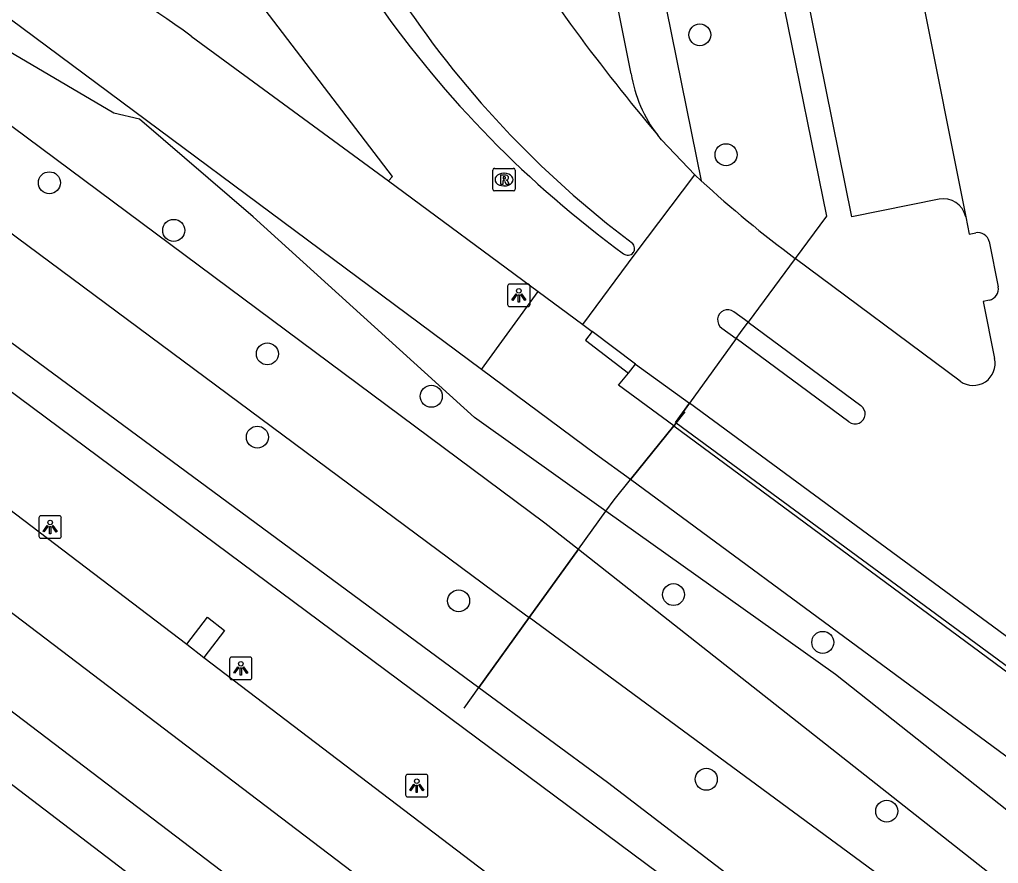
# Model space of a CAD drawing. Extents: x 158087 to 159494, y 382905 to 383981.
# Drawn here: x 158942.95 to 158986.45, y 383785.26 to 383822.77 of the extents above; entities that cross this region are included whole.
import ezdxf

# ---------------------------------------------------------------- set-up
doc = ezdxf.new("R2010")
doc.units = 0
for name, color, linetype in [('IMGEO_Berm_groen', 7, 'Continuous'), ('IMGEO_Berm_open', 7, 'Continuous'), ('IMGEO_Boom', 7, 'Continuous'), ('IMGEO_Fietspad_gesloten', 7, 'Continuous'), ('IMGEO_Groenvoorziening', 7, 'Continuous'), ('IMGEO_Haag', 7, 'Continuous'), ('IMGEO_Hek', 7, 'Continuous'), ('IMGEO_Lichtpunt', 7, 'Continuous'), ('IMGEO_Loofbos', 7, 'Continuous'), ('IMGEO_Parkeervlak_gesloten', 7, 'Continuous'), ('IMGEO_Rijbaan_lokaal_gesloten', 7, 'Continuous'), ('IMGEO_Rijbaan_lokaal_open', 7, 'Continuous'), ('IMGEO_Rijbaan_regionaal_gesloten', 7, 'Continuous'), ('IMGEO_Rioolput', 7, 'Continuous'), ('IMGEO_Verkeerseiland_open', 7, 'Continuous'), ('IMGEO_Voetpad_gesloten', 7, 'Continuous'), ('IMGEO_Voetpad_open', 7, 'Continuous')]:
    doc.layers.add(name, color=color, linetype=linetype)

msp = doc.modelspace()

# ---------------------------------------------------------------- linework, layer by layer
at = {"layer": 'IMGEO_Berm_groen'}
for points in [[(158924.953, 383817.753), (158926.495, 383818.522), (158927.446, 383818.695), (158928.402, 383818.589), (158929.248, 383818.252), (158963.368, 383793.075)], [(159082.721, 383700.616), (159072.659, 383708.042), (159030.868, 383738.885), (158978.934, 383779.172), (158937.137, 383810.244), (158925.324, 383817.469)], [(158963.368, 383793.075), (158969.077, 383788.862), (159036.552, 383737.15)]]:
    msp.add_lwpolyline(points, dxfattribs=at)
at = {"layer": 'IMGEO_Berm_open'}
msp.add_lwpolyline([(158950.389, 383795.003), (158951.297, 383796.207), (158952.053, 383795.616), (158951.147, 383794.413)], dxfattribs=at)
at = {"layer": 'IMGEO_Boom'}
for centre in [(158973.181, 383822.089), (158974.346, 383816.759), (158944.279, 383815.512), (158949.802, 383813.394), (158953.963, 383807.907), (158961.249, 383806.024), (158953.518, 383804.206), (158972.012, 383797.208), (158962.462, 383796.929), (158978.646, 383795.083), (158973.469, 383788.999), (158981.489, 383787.578)]:
    msp.add_circle(centre, 0.489, dxfattribs=at)
at = {"layer": 'IMGEO_Fietspad_gesloten'}
for points in [[(158970.133, 383820.357), (158966.623, 383837.979)], [(158950.572, 383822.036), (158953.798, 383819.668), (158959.347, 383815.595)]]:
    msp.add_lwpolyline(points, dxfattribs=at)
for centre, radius, start, end in [((158898.65, 383749.65), 89.082, 54.34851, 58.85646), ((158975.85, 383821.208), 5.78, 188.4664, 218.2197)]:
    msp.add_arc(centre, radius, start, end, dxfattribs=at)
at = {"layer": 'IMGEO_Groenvoorziening'}
for points in [[(158963.481, 383807.218), (158939.746, 383824.862)], [(158969.011, 383800.922), (158963.172, 383805.081), (158953.338, 383813.999), (158948.276, 383818.34), (158947.134, 383818.61), (158940.614, 383822.443), (158937.17, 383822.342)], [(158930.481, 383822.256), (158964.03, 383797.344), (158965.604, 383796.184)], [(158936.853, 383822.3), (158966.29, 383800.399), (158967.786, 383799.22)], [(158969.011, 383800.922), (158969.37, 383801.422), (158970.094, 383802.316)], [(158967.786, 383799.22), (158969.011, 383800.922)], [(159029.454, 383750.609), (159023.854, 383757.471), (159008.962, 383770.105), (159000, 383777.199), (158979.214, 383793.654), (158969.011, 383800.922)], [(158967.786, 383799.22), (158965.604, 383796.184)], [(158967.786, 383799.22), (159029.454, 383750.609)], [(158965.604, 383796.184), (158963.368, 383793.075)], [(159038.084, 383738.97), (158996.531, 383773.183), (158989.089, 383778.879), (158965.604, 383796.184)]]:
    msp.add_lwpolyline(points, dxfattribs=at)
at = {"layer": 'IMGEO_Haag'}
msp.add_lwpolyline([(158972.724, 383805.711), (158972.097, 383804.858), (158972.132, 383804.833), (158972.03, 383804.707)], dxfattribs=at)
at = {"layer": 'IMGEO_Hek'}
for points in [[(158981.393, 383848.514), (158980.52, 383847.863), (158979.676, 383847.101), (158978.161, 383845.408), (158976.898, 383843.519), (158975.912, 383841.472), (158975.224, 383839.307), (158974.995, 383838.193), (158974.775, 383835.931), (158974.785, 383834.795), (158975.044, 383832.537), (158978.817, 383814.034), (158977.42, 383812.15)], [(158972.132, 383804.833), (158972.097, 383804.858), (158972.724, 383805.711)], [(158972.132, 383804.833), (158972.528, 383805.323)], [(158970.094, 383802.316), (158972.03, 383804.707)], [(158972.03, 383804.707), (158972.132, 383804.833)], [(159087.276, 383715.072), (159077.418, 383720.905), (159072.654, 383724.663), (159000, 383784.331), (158972.132, 383804.833)], [(158969.011, 383800.922), (158969.37, 383801.422), (158970.094, 383802.316)], [(158967.786, 383799.22), (158969.011, 383800.922)], [(158965.604, 383796.184), (158967.786, 383799.22)], [(158963.368, 383793.075), (158965.604, 383796.184)], [(158962.706, 383792.155), (158963.368, 383793.075)]]:
    msp.add_lwpolyline(points, dxfattribs=at)
at = {"layer": 'IMGEO_Lichtpunt'}
for p, q in [((158964.64, 383810.912), (158964.64, 383810.105)), ((158964.64, 383810.912), (158964.64, 383810.105)), ((158965.542, 383811.007), (158964.734, 383811.007)), ((158965.542, 383811.007), (158964.734, 383811.007)), ((158965.636, 383810.105), (158965.636, 383810.912)), ((158965.636, 383810.105), (158965.636, 383810.912)), ((158964.734, 383810.011), (158965.542, 383810.011)), ((158964.734, 383810.011), (158965.542, 383810.011)), ((158944.713, 383800.71), (158943.905, 383800.71)), ((158944.713, 383800.71), (158943.905, 383800.71)), ((158943.811, 383800.615), (158943.811, 383799.808)), ((158943.811, 383800.615), (158943.811, 383799.808)), ((158944.807, 383799.808), (158944.807, 383800.615)), ((158944.807, 383799.808), (158944.807, 383800.615)), ((158943.905, 383799.714), (158944.713, 383799.714)), ((158943.905, 383799.714), (158944.713, 383799.714)), ((158952.284, 383794.333), (158952.284, 383793.526)), ((158952.284, 383794.333), (158952.284, 383793.526)), ((158953.186, 383794.428), (158952.378, 383794.428)), ((158953.186, 383794.428), (158952.378, 383794.428)), ((158953.28, 383793.526), (158953.28, 383794.333)), ((158953.28, 383793.526), (158953.28, 383794.333)), ((158952.378, 383793.432), (158953.186, 383793.432)), ((158952.378, 383793.432), (158953.186, 383793.432)), ((158960.105, 383789.116), (158960.105, 383788.309)), ((158960.105, 383789.116), (158960.105, 383788.309)), ((158961.007, 383789.211), (158960.199, 383789.211)), ((158961.007, 383789.211), (158960.199, 383789.211)), ((158961.101, 383788.309), (158961.101, 383789.116)), ((158961.101, 383788.309), (158961.101, 383789.116)), ((158960.199, 383788.215), (158961.007, 383788.215)), ((158960.199, 383788.215), (158961.007, 383788.215))]:
    msp.add_line(p, q, dxfattribs=at)
for points in [[(158965.014, 383810.576), (158965.053, 383810.548), (158964.865, 383810.286), (158964.827, 383810.313), (158965.014, 383810.576)], [(158965.116, 383810.528), (158965.163, 383810.528), (158965.163, 383810.206), (158965.116, 383810.206), (158965.116, 383810.528)], [(158965.226, 383810.548), (158965.264, 383810.575), (158965.451, 383810.313), (158965.412, 383810.285), (158965.226, 383810.548)], [(158944.185, 383800.279), (158944.224, 383800.251), (158944.036, 383799.989), (158943.998, 383800.016), (158944.185, 383800.279)], [(158944.397, 383800.251), (158944.435, 383800.278), (158944.622, 383800.016), (158944.583, 383799.988), (158944.397, 383800.251)], [(158944.287, 383800.231), (158944.334, 383800.231), (158944.334, 383799.909), (158944.287, 383799.909), (158944.287, 383800.231)], [(158952.658, 383793.997), (158952.697, 383793.969), (158952.509, 383793.707), (158952.471, 383793.734), (158952.658, 383793.997)], [(158952.76, 383793.949), (158952.807, 383793.949), (158952.807, 383793.627), (158952.76, 383793.627), (158952.76, 383793.949)], [(158952.87, 383793.969), (158952.908, 383793.996), (158953.095, 383793.734), (158953.056, 383793.706), (158952.87, 383793.969)], [(158960.479, 383788.78), (158960.518, 383788.752), (158960.33, 383788.49), (158960.292, 383788.517), (158960.479, 383788.78)], [(158960.581, 383788.732), (158960.628, 383788.732), (158960.628, 383788.41), (158960.581, 383788.41), (158960.581, 383788.732)], [(158960.691, 383788.752), (158960.729, 383788.779), (158960.916, 383788.517), (158960.877, 383788.489), (158960.691, 383788.752)]]:
    msp.add_lwpolyline(points, dxfattribs=at)
for centre in [(158965.139, 383810.71), (158944.31, 383800.413), (158952.783, 383794.131), (158960.604, 383788.914)]:
    msp.add_circle(centre, 0.0994, dxfattribs=at)
for centre, start, end in [((158964.734, 383810.912), 90, 180), ((158964.734, 383810.912), 90, 180), ((158965.542, 383810.912), 0, 90), ((158965.542, 383810.912), 0, 90), ((158964.734, 383810.105), 180, 270), ((158964.734, 383810.105), 180, 270), ((158965.542, 383810.105), 270, 0), ((158965.542, 383810.105), 270, 360), ((158943.905, 383800.615), 90, 180), ((158943.905, 383800.615), 90, 180), ((158944.713, 383800.615), 0, 90), ((158944.713, 383800.615), 0, 90), ((158943.905, 383799.808), 180, 270), ((158943.905, 383799.808), 180, 270), ((158944.713, 383799.808), 270, 0), ((158944.713, 383799.808), 270, 360), ((158952.378, 383794.333), 90, 180), ((158952.378, 383794.333), 90, 180), ((158953.186, 383794.333), 0, 90), ((158953.186, 383794.333), 0, 90), ((158952.378, 383793.526), 180, 270), ((158952.378, 383793.526), 180, 270), ((158953.186, 383793.526), 270, 0), ((158953.186, 383793.526), 270, 360), ((158960.199, 383789.116), 90, 180), ((158960.199, 383789.116), 90, 180), ((158961.007, 383789.116), 0, 90), ((158961.007, 383789.116), 0, 90), ((158960.199, 383788.309), 180, 270), ((158960.199, 383788.309), 180, 270), ((158961.007, 383788.309), 270, 0), ((158961.007, 383788.309), 270, 360)]:
    msp.add_arc(centre, 0.0946, start, end, dxfattribs=at)
at = {"layer": 'IMGEO_Loofbos'}
msp.add_lwpolyline([(158981.393, 383848.514), (158980.52, 383847.863), (158979.676, 383847.101), (158978.161, 383845.408), (158976.898, 383843.519), (158975.912, 383841.472), (158975.224, 383839.307), (158974.995, 383838.193), (158974.775, 383835.931), (158974.785, 383834.795), (158975.044, 383832.537), (158978.817, 383814.034), (158977.42, 383812.15)], dxfattribs=at)
at = {"layer": 'IMGEO_Parkeervlak_gesloten'}
msp.add_lwpolyline([(158983.815, 383814.786), (158979.931, 383814.001), (158976.223, 383832.412)], dxfattribs=at)
msp.add_arc((158984.003, 383813.788), 1.016, 12.2842, 100.6946, dxfattribs=at)
at = {"layer": 'IMGEO_Rijbaan_lokaal_gesloten'}
for points in [[(158981.017, 383833.974), (158984.996, 383814.004)], [(158959.347, 383815.595), (158959.518, 383815.789), (158951.613, 383826.159)], [(158972.965, 383815.872), (158971.485, 383817.418), (158971.309, 383817.632)], [(158959.347, 383815.595), (158966.002, 383810.673)], [(158967.976, 383809.216), (158970.311, 383812.35), (158972.965, 383815.872)], [(158984.996, 383814.004), (158985.155, 383813.222), (158985.442, 383813.285)], [(158986.037, 383812.895), (158986.441, 383810.884)], [(158977.42, 383812.15), (158975.325, 383809.314)], [(158984.755, 383806.69), (158977.42, 383812.15)], [(158966.002, 383810.673), (158967.976, 383809.216)], [(158986.055, 383810.298), (158985.769, 383810.237), (158986.279, 383807.702)], [(158975.325, 383809.314), (158980.344, 383805.608)], [(158974.791, 383808.584), (158972.724, 383805.711)], [(158979.807, 383804.884), (158974.791, 383808.584)], [(159007.962, 383779.777), (159000, 383785.641), (158972.724, 383805.711)]]:
    msp.add_lwpolyline(points, dxfattribs=at)
for centre, radius, start, end in [((159038.813, 383874.588), 88.322, 212.49282, 220.15577), ((158996.685, 383848.184), 44.18, 213.1012, 233.1465), ((158998.209, 383851.14), 48.08, 215.0556, 233.7678), ((158985.546, 383812.795), 0.501, 11.4698, 102.0436), ((158969.951, 383812.596), 0.335, 325.6242, 45.1041), ((158969.983, 383812.608), 0.316, 232.5818, 320.5022), ((158985.954, 383810.785), 0.497, 281.7032, 11.5508), ((158985.331, 383807.476), 0.974, 233.7558, 13.4159), ((158980.077, 383805.245), 0.451, 233.1691, 53.7014)]:
    msp.add_arc(centre, radius, start, end, dxfattribs=at)
at = {"layer": 'IMGEO_Rijbaan_lokaal_open'}
for points in [[(158973.243, 383815.605), (158972.965, 383815.872)], [(158975.325, 383809.314), (158974.697, 383809.778)], [(158967.976, 383809.216), (158968.398, 383808.907)], [(158974.162, 383809.048), (158974.791, 383808.584)], [(158970.318, 383807.45), (158968.398, 383808.907)], [(158970.318, 383807.45), (158972.724, 383805.711)]]:
    msp.add_lwpolyline(points, dxfattribs=at)
for centre, radius, start, end in [((159008.284, 383853.716), 51.772, 227.4033, 233.4051), ((158974.423, 383809.418), 0.453, 52.7713, 234.7551)]:
    msp.add_arc(centre, radius, start, end, dxfattribs=at)
at = {"layer": 'IMGEO_Rijbaan_regionaal_gesloten'}
for points in [[(158916.261, 383816.783), (158928.034, 383807.485), (158943.761, 383795.523), (158960.529, 383782.768), (158989.893, 383760.433), (159009.14, 383745.793), (159067.635, 383701.28)], [(159065.54, 383698.458), (159035.196, 383721.511), (158969.09, 383771.838), (158912.434, 383814.964)], [(158909.887, 383813.753), (158966.637, 383770.42), (159063.996, 383696.408)], [(158935.194, 383806.548), (158950.389, 383795.003)], [(158950.389, 383795.003), (158951.147, 383794.413)], [(158951.147, 383794.413), (158966.344, 383782.841)]]:
    msp.add_lwpolyline(points, dxfattribs=at)
at = {"layer": 'IMGEO_Rioolput'}
for p, q in [((158963.98, 383815.228), (158963.98, 383816.08)), ((158964.055, 383816.154), (158964.907, 383816.154)), ((158964.468, 383815.934), (158964.493, 383815.934)), ((158964.981, 383816.08), (158964.981, 383815.228)), ((158964.907, 383815.154), (158964.055, 383815.154)), ((158964.491, 383815.374), (158964.466, 383815.374))]:
    msp.add_line(p, q, dxfattribs=at)
for points in [[(158963.98, 383815.228), (158963.98, 383816.08)], [(158964.055, 383816.154), (158964.907, 383816.154)], [(158964.981, 383816.08), (158964.981, 383815.228)], [(158964.569, 383815.852), (158964.317, 383815.854), (158964.317, 383815.454)], [(158964.317, 383815.454), (158964.441, 383815.454), (158964.441, 383815.616), (158964.452, 383815.616)], [(158964.495, 383815.773), (158964.441, 383815.773), (158964.441, 383815.692)], [(158964.441, 383815.692), (158964.493, 383815.692)], [(158964.499, 383815.587), (158964.57, 383815.454), (158964.71, 383815.454), (158964.645, 383815.58)], [(158964.907, 383815.154), (158964.055, 383815.154)]]:
    msp.add_lwpolyline(points, dxfattribs=at)
for centre, radius, start, end in [((158964.057, 383816.078), 0.0765, 91.552, 178.448), ((158964.057, 383816.078), 0.0765, 91.552, 178.448), ((158964.905, 383816.078), 0.0765, 1.552, 88.448), ((158964.905, 383816.078), 0.0765, 1.552, 88.448), ((158964.451, 383815.563), 0.0533, 26.0293, 88.6989), ((158964.477, 383815.881), 0.19, 274.7715, 282.9687), ((158964.501, 383815.677), 0.0964, 77.0061, 93.1865), ((158964.515, 383815.734), 0.0378, 276.6634, 79.6772), ((158964.568, 383815.742), 0.109, 350.3612, 89.416), ((158964.566, 383815.742), 0.112, 277.5842, 350.9817), ((158964.55, 383815.527), 0.108, 29.5134, 73.7905), ((158964.057, 383815.23), 0.0765, 181.552, 268.448), ((158964.057, 383815.23), 0.0765, 181.552, 268.448), ((158964.905, 383815.23), 0.0765, 271.552, 358.448), ((158964.905, 383815.23), 0.0765, 271.552, 358.448)]:
    msp.add_arc(centre, radius, start, end, dxfattribs=at)
for centre, major_axis, ratio, start_param, end_param in [((158964.467, 383815.654), (-0.387, 0.002), 0.722429, 4.712389, 7.853982), ((158964.492, 383815.654), (-0.39, 0.002), 0.717154, 1.570796, 4.712389)]:
    msp.add_ellipse(centre, major_axis=major_axis, ratio=ratio, start_param=start_param, end_param=end_param, dxfattribs=at)
at = {"layer": 'IMGEO_Verkeerseiland_open'}
msp.add_lwpolyline([(158974.791, 383808.584), (158974.988, 383808.858), (158975.325, 383809.314)], dxfattribs=at)
at = {"layer": 'IMGEO_Voetpad_gesloten'}
for points in [[(158963.481, 383807.218), (158966.002, 383810.673)], [(158968.398, 383808.907), (158968.096, 383808.509), (158970.016, 383807.052)], [(158970.094, 383802.316), (158968.55, 383803.454), (158963.481, 383807.218)], [(158972.03, 383804.707), (158969.575, 383806.521), (158970.016, 383807.052)], [(158972.03, 383804.707), (158970.094, 383802.316)], [(158972.03, 383804.707), (158995.374, 383787.462), (159000, 383783.909), (159003.102, 383781.527), (159041.409, 383750), (159072.084, 383724.754)], [(159042.981, 383744.783), (159036.644, 383750), (159001.257, 383779.136), (159000, 383780.098), (158993.653, 383784.956), (158970.094, 383802.316)]]:
    msp.add_lwpolyline(points, dxfattribs=at)
at = {"layer": 'IMGEO_Voetpad_open'}
for points in [[(158981.393, 383848.514), (158981.131, 383848.353), (158976.85, 383845.609), (158968.382, 383839.587), (158973.243, 383815.605)], [(158970.016, 383807.052), (158970.318, 383807.45)]]:
    msp.add_lwpolyline(points, dxfattribs=at)

doc.saveas('drawing.dxf')
